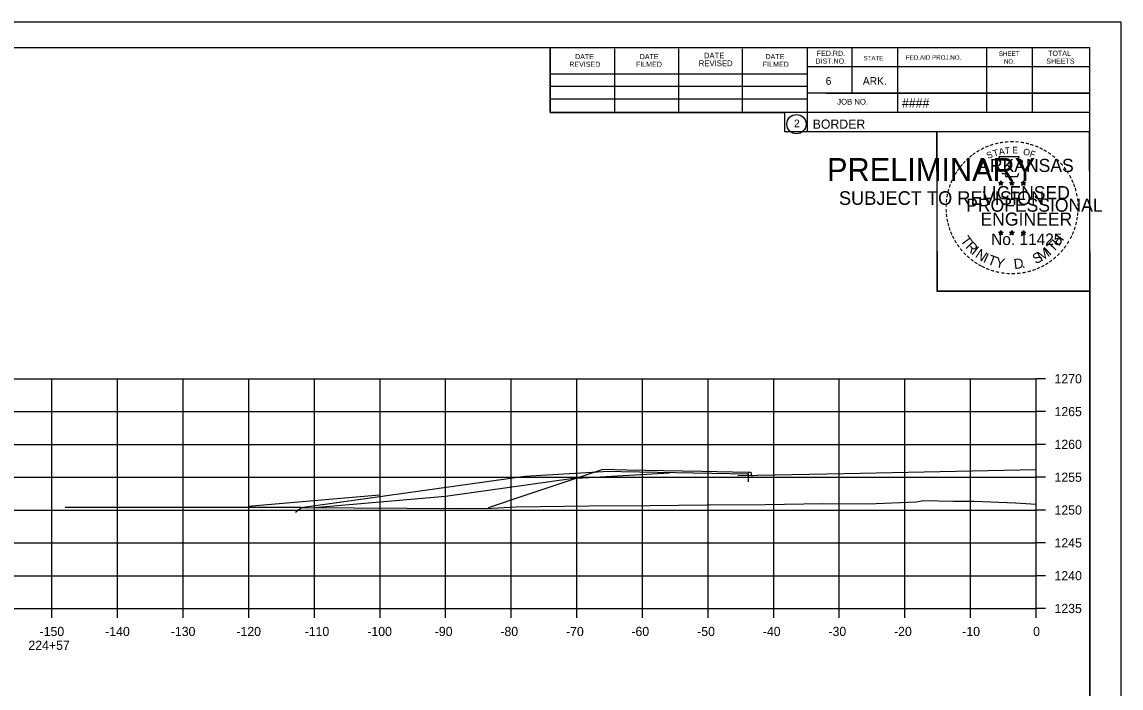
# Model space of a CAD drawing. Extents: x -70 to 701944, y -4 to 666871.
# Drawn here: x 678120.2 to 678287.8, y 652289.4 to 652390.9 of the extents above; entities that cross this region are included whole.
import ezdxf

# ---------------------------------------------------------------- set-up
doc = ezdxf.new("R2010")
doc.units = 0
for name, color, linetype in [('R_Axis', 7, 'Continuous'), ('R_Axis Annot', 7, 'Continuous'), ('R_Border', 7, 'Continuous'), ('R_Border PE', 7, 'Continuous'), ('R_Border Prem', 7, 'Continuous'), ('R_Drive', 7, 'Continuous'), ('R_Exist Surface', 7, 'Continuous'), ('R_Fin Surface', 7, 'Continuous'), ('R_Grid', 7, 'Continuous'), ('R_No Plot', 7, 'Continuous'), ('R_Temp Easement', 7, 'Continuous')]:
    doc.layers.add(name, color=color, linetype=linetype)

msp = doc.modelspace()

# ---------------------------------------------------------------- linework, layer by layer
at = {"layer": 'R_Axis'}
for p, q in [((678274.82, 652301.5), (678274.82, 652336.5)), ((678276.22, 652336.5), (678274.82, 652336.5)), ((678276.22, 652331.5), (678274.82, 652331.5)), ((678276.22, 652326.5), (678274.82, 652326.5)), ((678276.22, 652321.5), (678274.82, 652321.5)), ((678276.22, 652316.5), (678274.82, 652316.5)), ((678276.22, 652311.5), (678274.82, 652311.5)), ((678276.22, 652306.5), (678274.82, 652306.5)), ((677974.82, 652301.5), (678274.82, 652301.5)), ((678124.82, 652300.1), (678124.82, 652301.5)), ((678134.82, 652300.1), (678134.82, 652301.5)), ((678144.82, 652300.1), (678144.82, 652301.5)), ((678154.82, 652300.1), (678154.82, 652301.5)), ((678164.82, 652300.1), (678164.82, 652301.5)), ((678174.82, 652300.1), (678174.82, 652301.5)), ((678184.82, 652300.1), (678184.82, 652301.5)), ((678194.82, 652300.1), (678194.82, 652301.5)), ((678204.82, 652300.1), (678204.82, 652301.5)), ((678214.82, 652300.1), (678214.82, 652301.5)), ((678224.82, 652300.1), (678224.82, 652301.5)), ((678234.82, 652300.1), (678234.82, 652301.5)), ((678244.82, 652300.1), (678244.82, 652301.5)), ((678254.82, 652300.1), (678254.82, 652301.5)), ((678264.82, 652300.1), (678264.82, 652301.5)), ((678274.82, 652300.1), (678274.82, 652301.5)), ((678276.22, 652301.5), (678274.82, 652301.5))]:
    msp.add_line(p, q, dxfattribs=at)
at = {"layer": 'R_Border'}
for p, q in [((677966.82, 652386.96), (678283, 652386.96)), ((678200.74, 652377.08), (678200.74, 652386.96)), ((678210.6, 652377.08), (678210.6, 652386.76)), ((678220.36, 652377.08), (678220.36, 652386.76)), ((678230.04, 652377.08), (678230.04, 652386.76)), ((678239.9, 652386.96), (678239.9, 652374.16)), ((678246.74, 652386.96), (678246.74, 652380.02)), ((678253.68, 652386.96), (678253.68, 652377.08)), ((678267.26, 652386.96), (678267.26, 652377.08)), ((678274.2, 652386.96), (678274.2, 652377.08)), ((678283, 652181.5), (678283, 652386.96)), ((678283, 652384.02), (678239.9, 652384.02)), ((678283, 652384.04), (678283, 652384.04)), ((678200.74, 652382.94), (678239.9, 652382.94)), ((678200.74, 652381.08), (678239.9, 652381.08)), ((678200.74, 652377.08), (678200.74, 652379.14)), ((678200.74, 652379.14), (678239.9, 652379.14)), ((678283, 652380.02), (678239.9, 652380.02)), ((678242.86, 652380.02), (678283, 652380.02)), ((678283, 652377.08), (678200.74, 652377.08)), ((678239.9, 652374.16), (678283, 652374.16))]:
    msp.add_line(p, q, dxfattribs=at)
msp.add_circle((678238.29, 652375.29), 1.47, dxfattribs=at)
at = {"layer": 'R_Border PE'}
for p, q in [((678269.09, 652366.41), (678269.43, 652366.3)), ((678269.09, 652366.41), (678269.34, 652366.37)), ((678269.09, 652366.41), (678269.32, 652366.29)), ((678269.22, 652366), (678269.43, 652366.3)), ((678269.22, 652366), (678269.34, 652366.25)), ((678269.22, 652366), (678269.43, 652366.22)), ((678269.43, 652366.67), (678269.39, 652366.41)), ((678269.43, 652366.3), (678269.43, 652366.67)), ((678269.43, 652366.67), (678269.48, 652366.42)), ((678269.78, 652366.41), (678269.43, 652366.3)), ((678269.65, 652366), (678269.43, 652366.3)), ((678269.65, 652366), (678269.43, 652366.22)), ((678269.78, 652366.41), (678269.5, 652366.36)), ((678269.65, 652366), (678269.51, 652366.29)), ((678269.78, 652366.41), (678269.58, 652366.31)), ((678270.76, 652366.41), (678271.1, 652366.3)), ((678270.76, 652366.41), (678271.01, 652366.37)), ((678270.76, 652366.41), (678270.99, 652366.29)), ((678270.89, 652366), (678271.1, 652366.3)), ((678270.89, 652366), (678271.01, 652366.25)), ((678270.89, 652366), (678271.1, 652366.22)), ((678271.1, 652366.67), (678271.06, 652366.41)), ((678271.1, 652366.3), (678271.1, 652366.67)), ((678271.1, 652366.67), (678271.15, 652366.42)), ((678271.45, 652366.41), (678271.1, 652366.3)), ((678271.32, 652366), (678271.1, 652366.3)), ((678271.32, 652366), (678271.1, 652366.22)), ((678271.45, 652366.41), (678271.17, 652366.36)), ((678271.32, 652366), (678271.18, 652366.29)), ((678271.45, 652366.41), (678271.25, 652366.31)), ((678272.52, 652366.4), (678272.87, 652366.29)), ((678272.52, 652366.4), (678272.77, 652366.35)), ((678272.52, 652366.4), (678272.76, 652366.28)), ((678272.65, 652365.99), (678272.87, 652366.29)), ((678272.65, 652365.99), (678272.78, 652366.24)), ((678272.65, 652365.99), (678272.87, 652366.21)), ((678272.87, 652366.65), (678272.83, 652366.4)), ((678272.87, 652366.29), (678272.87, 652366.65)), ((678272.87, 652366.65), (678272.92, 652366.4)), ((678273.22, 652366.4), (678272.87, 652366.29)), ((678273.08, 652365.99), (678272.87, 652366.29)), ((678273.08, 652365.99), (678272.87, 652366.21)), ((678273.22, 652366.4), (678272.93, 652366.35)), ((678273.08, 652365.99), (678272.94, 652366.28)), ((678273.22, 652366.4), (678273.01, 652366.3)), ((678269.08, 652358.84), (678269.43, 652358.73)), ((678269.08, 652358.84), (678269.33, 652358.79)), ((678269.08, 652358.84), (678269.32, 652358.72)), ((678269.43, 652359.09), (678269.39, 652358.84)), ((678269.43, 652358.73), (678269.43, 652359.09)), ((678269.43, 652359.09), (678269.48, 652358.84)), ((678269.78, 652358.84), (678269.43, 652358.73)), ((678269.78, 652358.84), (678269.49, 652358.79)), ((678269.78, 652358.84), (678269.57, 652358.74)), ((678270.75, 652358.84), (678271.1, 652358.73)), ((678270.75, 652358.84), (678271, 652358.79)), ((678270.75, 652358.84), (678270.99, 652358.72)), ((678271.1, 652359.09), (678271.06, 652358.84)), ((678271.1, 652358.73), (678271.1, 652359.09)), ((678271.1, 652359.09), (678271.15, 652358.84)), ((678271.45, 652358.84), (678271.1, 652358.73)), ((678271.45, 652358.84), (678271.16, 652358.79)), ((678271.45, 652358.84), (678271.24, 652358.74)), ((678272.52, 652358.83), (678272.87, 652358.72)), ((678272.52, 652358.83), (678272.77, 652358.78)), ((678272.52, 652358.83), (678272.75, 652358.71)), ((678272.87, 652359.08), (678272.83, 652358.83)), ((678272.87, 652358.72), (678272.87, 652359.08)), ((678272.87, 652359.08), (678272.92, 652358.83)), ((678273.21, 652358.83), (678272.87, 652358.72)), ((678273.21, 652358.83), (678272.93, 652358.78)), ((678273.21, 652358.83), (678273.01, 652358.73)), ((678269.21, 652358.43), (678269.43, 652358.73)), ((678269.21, 652358.43), (678269.34, 652358.67)), ((678269.21, 652358.43), (678269.43, 652358.65)), ((678269.64, 652358.43), (678269.43, 652358.73)), ((678269.64, 652358.43), (678269.43, 652358.64)), ((678269.64, 652358.43), (678269.51, 652358.72)), ((678270.88, 652358.43), (678271.1, 652358.73)), ((678270.88, 652358.43), (678271.01, 652358.67)), ((678270.88, 652358.43), (678271.1, 652358.65)), ((678271.31, 652358.43), (678271.1, 652358.73)), ((678271.31, 652358.43), (678271.1, 652358.64)), ((678271.31, 652358.43), (678271.18, 652358.72)), ((678272.65, 652358.42), (678272.87, 652358.72)), ((678272.65, 652358.42), (678272.78, 652358.66)), ((678272.65, 652358.42), (678272.86, 652358.64)), ((678273.08, 652358.42), (678272.86, 652358.63)), ((678273.08, 652358.42), (678272.87, 652358.72)), ((678273.08, 652358.42), (678272.94, 652358.71))]:
    msp.add_line(p, q, dxfattribs=at)
for points in [[(678269.13, 652370.29), (678269.4, 652369.46)], [(678272.64, 652369.37), (678272.78, 652369.65), (678272.09, 652369.63), (678272.24, 652370.29), (678269.13, 652370.29)], [(678269.62, 652367.87), (678269.62, 652367.78), (678270.18, 652367.76), (678270.13, 652367.29), (678272, 652367.29), (678272.2, 652367.82)], [(678269.43, 652366.67), (678269.65, 652366), (678269.09, 652366.41), (678269.78, 652366.41), (678269.22, 652366), (678269.43, 652366.67)], [(678271.1, 652366.67), (678271.32, 652366), (678270.76, 652366.41), (678271.45, 652366.41), (678270.89, 652366), (678271.1, 652366.67)], [(678272.87, 652366.65), (678273.08, 652365.99), (678272.52, 652366.4), (678273.22, 652366.4), (678272.65, 652365.99), (678272.87, 652366.65)], [(678269.43, 652359.09), (678269.64, 652358.43), (678269.08, 652358.84), (678269.78, 652358.84), (678269.21, 652358.43), (678269.43, 652359.09)], [(678271.1, 652359.09), (678271.31, 652358.43), (678270.75, 652358.84), (678271.45, 652358.84), (678270.88, 652358.43), (678271.1, 652359.09)], [(678272.87, 652359.08), (678273.08, 652358.42), (678272.52, 652358.83), (678273.21, 652358.83), (678272.65, 652358.42), (678272.87, 652359.08)]]:
    msp.add_lwpolyline(points, dxfattribs=at)
for centre, radius in [((678269.43, 652366.3), 0.172), ((678269.43, 652366.3), 0.145), ((678269.43, 652366.3), 0.116), ((678269.43, 652366.3), 0.0991), ((678269.43, 652366.3), 0.0747), ((678269.43, 652366.3), 0.0495), ((678269.43, 652366.3), 0.0296), ((678271.1, 652366.3), 0.172), ((678271.1, 652366.3), 0.145), ((678271.1, 652366.3), 0.116), ((678271.1, 652366.3), 0.0991), ((678271.1, 652366.3), 0.0747), ((678271.1, 652366.3), 0.0495), ((678271.1, 652366.3), 0.0296), ((678272.87, 652366.29), 0.172), ((678272.87, 652366.29), 0.145), ((678272.87, 652366.29), 0.116), ((678272.87, 652366.29), 0.0991), ((678272.87, 652366.29), 0.0747), ((678272.87, 652366.29), 0.0495), ((678272.87, 652366.29), 0.0296), ((678269.43, 652358.73), 0.172), ((678269.43, 652358.73), 0.145), ((678269.43, 652358.73), 0.116), ((678269.43, 652358.73), 0.0991), ((678271.1, 652358.73), 0.172), ((678271.1, 652358.73), 0.145), ((678271.1, 652358.73), 0.116), ((678271.1, 652358.73), 0.0991), ((678272.87, 652358.72), 0.172), ((678272.87, 652358.72), 0.145), ((678272.87, 652358.72), 0.116), ((678272.87, 652358.72), 0.0991), ((678269.43, 652358.73), 0.0747), ((678269.43, 652358.73), 0.0495), ((678269.43, 652358.73), 0.0296), ((678271.1, 652358.73), 0.0747), ((678271.1, 652358.73), 0.0495), ((678271.1, 652358.73), 0.0296), ((678272.87, 652358.72), 0.0747), ((678272.87, 652358.72), 0.0495), ((678272.87, 652358.72), 0.0296)]:
    msp.add_circle(centre, radius, dxfattribs=at)
at = {"layer": 'R_Drive'}
for p, q in [((678196.87, 652321.66), (678208.85, 652322.38)), ((678203.93, 652321.28), (678218.93, 652322.18)), ((678230.93, 652321.94), (678208.85, 652322.38)), ((678230.93, 652322.28), (678230.93, 652320.81)), ((678162.8, 652316.89), (678196.87, 652321.66)), ((678184.82, 652318.6), (678203.93, 652321.28)), ((678229.36, 652321.74), (678232.31, 652321.8)), ((678230.93, 652321.77), (678230.93, 652321.94)), ((678154.74, 652317.08), (678174.74, 652318.81)), ((678164.82, 652316.88), (678184.82, 652318.6))]:
    msp.add_line(p, q, dxfattribs=at)
at = {"layer": 'R_Exist Surface'}
msp.add_lwpolyline([(678161.95, 652316.16), (678162.85, 652316.89), (678187, 652316.72), (678191.9, 652316.77), (678195.55, 652316.99), (678206.65, 652317.13), (678215.98, 652317.19), (678224.61, 652317.3), (678233.52, 652317.36), (678242.37, 652317.48), (678249.24, 652317.46), (678256.59, 652317.77), (678257.66, 652317.93), (678262.19, 652317.87), (678265.36, 652317.85), (678271.67, 652317.58), (678274.82, 652317.4)], dxfattribs=at)
at = {"layer": 'R_Fin Surface'}
msp.add_lwpolyline([(678191.35, 652316.88), (678196.92, 652318.74), (678208.85, 652322.72), (678212.45, 652322.64), (678220.85, 652322.48), (678223.85, 652322.42), (678230.85, 652322.28), (678231, 652322.28), (678231.35, 652322.28), (678231.36, 652322.13), (678231.36, 652321.78), (678231.66, 652321.78), (678232.36, 652321.8), (678245.54, 652322.06), (678274.82, 652322.65)], dxfattribs=at)
at = {"layer": 'R_Grid'}
for p, q in [((677974.82, 652336.5), (678274.82, 652336.5)), ((678124.82, 652301.5), (678124.82, 652336.5)), ((678134.82, 652301.5), (678134.82, 652336.5)), ((678144.82, 652301.5), (678144.82, 652336.5)), ((678154.82, 652301.5), (678154.82, 652336.5)), ((678164.82, 652301.5), (678164.82, 652336.5)), ((678174.82, 652301.5), (678174.82, 652336.5)), ((678184.82, 652301.5), (678184.82, 652336.5)), ((678194.82, 652301.5), (678194.82, 652336.5)), ((678204.82, 652301.5), (678204.82, 652336.5)), ((678214.82, 652301.5), (678214.82, 652336.5)), ((678224.82, 652301.5), (678224.82, 652336.5)), ((678234.82, 652301.5), (678234.82, 652336.5)), ((678244.82, 652301.5), (678244.82, 652336.5)), ((678254.82, 652301.5), (678254.82, 652336.5)), ((678264.82, 652301.5), (678264.82, 652336.5)), ((678274.82, 652301.5), (678274.82, 652336.5)), ((677974.82, 652331.5), (678274.82, 652331.5)), ((677974.82, 652326.5), (678274.82, 652326.5)), ((677974.82, 652321.5), (678274.82, 652321.5)), ((677974.82, 652316.5), (678274.82, 652316.5)), ((677974.82, 652311.5), (678274.82, 652311.5)), ((677974.82, 652306.5), (678274.82, 652306.5)), ((677974.82, 652301.5), (678274.82, 652301.5))]:
    msp.add_line(p, q, dxfattribs=at)
at = {"layer": 'R_No Plot'}
for p, q in [((677954.42, 652390.85), (678287.75, 652390.85)), ((678259.04, 652351.7), (678259.04, 652351.7))]:
    msp.add_line(p, q, dxfattribs=at)
for points in [[(677954.41, 652390.85), (678287.75, 652390.85), (678287.75, 652177.51), (677954.41, 652177.51)], [(678200.74, 652386.96), (678200.74, 652377.08), (678236.47, 652377.08), (678236.47, 652374.16), (678259.67, 652374.16), (678259.67, 652349.82), (678283, 652349.82), (678283, 652181.5), (677966.82, 652181.5), (677966.82, 652386.96)], [(678259.67, 652374.16), (678282.88, 652374.16), (678283, 652349.82), (678259.79, 652349.82)]]:
    msp.add_lwpolyline(points, close=True, dxfattribs=at)
at = {"layer": 'R_Temp Easement'}
msp.add_line((678162.85, 652316.89), (678126.82, 652316.89), dxfattribs=at)

# ---------------------------------------------------------------- texts
at = {"layer": 'R_Axis Annot'}
for s, p in [('1270', (678277.62, 652335.8)), ('1265', (678277.62, 652330.8)), ('1260', (678277.62, 652325.8)), ('1255', (678277.62, 652320.8)), ('1250', (678277.62, 652315.8)), ('1245', (678277.62, 652310.8)), ('1240', (678277.62, 652305.8)), ('1235', (678277.62, 652300.8)), ('-150', (678122.93, 652297.3)), ('-140', (678132.93, 652297.3)), ('-130', (678142.93, 652297.3)), ('-120', (678152.93, 652297.3)), ('-110', (678163.33, 652297.3)), ('-100', (678172.88, 652297.3)), ('-90', (678183.16, 652297.3)), ('-80', (678193.16, 652297.3)), ('-70', (678203.16, 652297.3)), ('-60', (678213.13, 652297.3)), ('-50', (678223.16, 652297.3)), ('-40', (678233.16, 652297.3)), ('-30', (678243.16, 652297.3)), ('-20', (678253.16, 652297.3)), ('-10', (678263.56, 652297.3)), ('0', (678274.36, 652297.3)), ('224+57', (678121.23, 652295.2))]:
    msp.add_text(s, height=1.4, dxfattribs=at).set_placement(p)
at = {"layer": 'R_Border'}
for s, height, p in [('DATE', 0.782, (678204.54, 652385.2)), ('DATE', 0.782, (678214.4, 652385.2)), ('DATE', 0.879, (678224.18, 652385.3)), ('DATE', 0.782, (678233.56, 652385.2)), ('FED.RD.', 0.782, (678241.38, 652385.68)), ('STATE', 0.684, (678248.5, 652385)), ('FED.AID PROJ.NO.', 0.684, (678254.96, 652385.1)), ('SHEET', 0.684, (678269.12, 652385.68)), ('TOTAL', 0.782, (678276.64, 652385.68)), ('REVISED', 0.782, (678203.66, 652384.02)), ('FILMED', 0.782, (678213.82, 652384.02)), ('REVISED', 0.879, (678223.4, 652384.12)), ('FILMED', 0.782, (678233.16, 652384.02)), ('DIST.NO.', 0.782, (678241.18, 652384.5)), ('NO.', 0.684, (678269.9, 652384.5)), ('SHEETS', 0.782, (678276.36, 652384.5)), ('6', 1.17, (678242.74, 652381.28)), ('ARK.', 1.172, (678248.4, 652381.28)), ('JOB NO.', 0.879, (678244.5, 652378.26)), ('####', 1.4, (678254.38, 652377.82)), ('2', 1.17, (678237.91, 652374.81)), ('BORDER', 1.4, (678240.76, 652374.59))]:
    msp.add_text(s, height=height, rotation=360, dxfattribs=at).set_placement(p)
at = {"layer": 'R_Border PE'}
for s, height, rotation, p in [('-', 1.6, 19.1761, (678267.87, 652371.42)), ('-', 1.6, 13.6301, (678268.62, 652371.66)), ('-', 1.6, 10.2193, (678269.3, 652371.82)), ('-', 1.6, 5.8968, (678270.03, 652371.93)), ('-', 1.6, 0.1862, (678270.8, 652372)), ('-', 1.6, 357.743, (678271.53, 652371.99)), ('-', 1.6, 352.1617, (678272.27, 652371.93)), ('-', 1.6, 347.2049, (678272.99, 652371.82)), ('-', 1.6, 342.3362, (678273.62, 652371.66)), ('-', 1.6, 38.9507, (678264.96, 652369.69)), ('-', 1.6, 36.2317, (678265.43, 652370.07)), ('-', 1.6, 34.0636, (678266.01, 652370.46)), ('-', 1.6, 28.7918, (678266.61, 652370.83)), ('-', 1.6, 24.3072, (678267.24, 652371.15)), ('S', 1, 21.594, (678267.48, 652369.97)), ('T', 1, 16.4036, (678268.4, 652370.3)), ('A', 1, 11.2132, (678269.22, 652370.55)), ('T', 1, 6.0228, (678270.07, 652370.72)), ('E', 1, 0.8323, (678271.18, 652370.83)), ('O', 1, 350.4515, (678272.78, 652370.62)), ('F', 1, 340.0707, (678273.73, 652370.39)), ('-', 1.6, 337.8551, (678274.36, 652371.44)), ('-', 1.6, 334.1211, (678274.99, 652371.17)), ('-', 1.6, 329.6409, (678275.57, 652370.89)), ('-', 1.6, 325.8627, (678276.21, 652370.53)), ('-', 1.6, 320.5297, (678276.82, 652370.1)), ('-', 1.6, 50.6142, (678263.67, 652368.31)), ('-', 1.6, 48.423, (678264.08, 652368.79)), ('-', 1.6, 42.9622, (678264.52, 652369.27)), ('ARKANSAS', 2, 360, (678265.98, 652368)), ('-', 1.6, 315.5786, (678277.42, 652369.61)), ('-', 1.6, 309.8797, (678277.99, 652369.06)), ('-', 1.6, 62.8713, (678262.62, 652366.6)), ('-', 1.6, 58.0706, (678262.93, 652367.21)), ('-', 1.6, 54.2325, (678263.26, 652367.74)), ('-', 1.6, 306.6522, (678278.52, 652368.46)), ('-', 1.4, 303.6753, (678279, 652367.89)), ('-', 1.6, 299.6684, (678279.32, 652367.28)), ('-', 1.6, 72.3945, (678262.14, 652365.36)), ('-', 1.6, 67.7743, (678262.36, 652365.99)), ('LICENSED', 2, 360, (678266.58, 652363.85)), ('DWB', 0.01, 360, (678269.42, 652366.29)), ('DWB', 0.01, 360, (678271.09, 652366.29)), ('DWB', 0.01, 360, (678272.86, 652366.28)), ('-', 1.6, 294.6628, (678279.64, 652366.67)), ('-', 1.6, 290.5728, (678279.9, 652366.1)), ('-', 1.6, 285.1233, (678280.14, 652365.52)), ('-', 1.6, 85.1863, (678261.74, 652363.24)), ('-', 1.6, 81.2013, (678261.81, 652363.93)), ('-', 1.6, 75.461, (678261.95, 652364.64)), ('PROFESSIONAL', 2, 360, (678264.15, 652361.95)), ('-', 1.6, 280.5493, (678280.34, 652364.77)), ('-', 1.6, 276.5962, (678280.5, 652364.01)), ('-', 1.6, 94.1959, (678261.75, 652361.81)), ('-', 1.6, 89.0622, (678261.71, 652362.54)), ('-', 1.6, 274.3301, (678280.56, 652363.28)), ('-', 1.6, 269.9407, (678280.59, 652362.65)), ('-', 1.6, 98.9479, (678261.82, 652361.15)), ('-', 1.6, 101.7149, (678261.96, 652360.41)), ('ENGINEER', 2, 360, (678266.34, 652359.82)), ('-', 1.6, 260.9953, (678280.5, 652361.33)), ('-', 1.6, 263.5172, (678280.57, 652361.99)), ('-', 1.6, 105.4578, (678262.12, 652359.82)), ('-', 1.6, 109.0874, (678262.33, 652359.19)), ('-', 1.6, 114.0643, (678262.59, 652358.59)), ('-', 1.6, 247.8887, (678279.99, 652359.26)), ('-', 1.6, 252.8681, (678280.21, 652359.93)), ('-', 1.6, 255.7626, (678280.39, 652360.65)), ('-', 1.6, 115.7289, (678262.89, 652357.97)), ('-', 1.6, 120.4471, (678263.25, 652357.39)), ('T', 1.54, 306.0406, (678263.19, 652357.57)), ('R', 1.54, 314.005, (678263.95, 652356.52)), ('No. 11425', 1.757, 360, (678267.97, 652356.87)), ('DWB', 0.01, 360, (678269.42, 652358.72)), ('DWB', 0.01, 360, (678271.09, 652358.72)), ('DWB', 0.01, 360, (678272.85, 652358.71)), ('T', 1.54, 46.6444, (678277.42, 652355.66)), ('H', 1.54, 54.6088, (678278.31, 652356.6)), ('-', 1.6, 239.0712, (678279.33, 652357.88)), ('-', 1.6, 244.6197, (678279.73, 652358.63)), ('-', 1.6, 125.8934, (678263.65, 652356.83)), ('-', 1.6, 130.7181, (678264.11, 652356.27)), ('-', 1.6, 134.2238, (678264.63, 652355.73)), ('I', 1.54, 321.9694, (678264.85, 652355.59)), ('N', 1.54, 326.5002, (678265.42, 652355.11)), ('I', 1.54, 335.3603, (678266.63, 652354.33)), ('S', 1.54, 26.9312, (678274.74, 652353.93)), ('M', 1.54, 32.6563, (678275.58, 652354.33)), ('I', 1.54, 42.1136, (678276.86, 652355.18)), ('-', 1.6, 225.7653, (678278.02, 652356.1)), ('-', 1.6, 231.2538, (678278.5, 652356.66)), ('-', 1.6, 233.8452, (678278.93, 652357.23)), ('-', 1.6, 138.9338, (678265.16, 652355.27)), ('-', 1.6, 144.6463, (678265.71, 652354.86)), ('-', 1.6, 148.0898, (678266.27, 652354.49)), ('-', 1.6, 151.5704, (678266.85, 652354.16)), ('T', 1.54, 339.8912, (678267.29, 652354)), ('Y', 1.54, 347.8556, (678268.51, 652353.56)), ('D', 1.54, 6.3969, (678271.49, 652353.2)), ('-', 1.6, 207.3568, (678275.86, 652354.38)), ('-', 1.6, 212.2491, (678276.42, 652354.73)), ('-', 1.6, 215.7363, (678276.95, 652355.12)), ('-', 1.6, 221.0851, (678277.5, 652355.59)), ('-', 1.6, 154.6002, (678267.37, 652353.92)), ('-', 1.6, 158.5612, (678268, 652353.66)), ('-', 1.6, 162.7983, (678268.68, 652353.45)), ('-', 1.6, 167.5555, (678269.4, 652353.29)), ('-', 1.6, 173.1155, (678270.17, 652353.18)), ('-', 1.6, 176.5183, (678270.92, 652353.12)), ('-', 1.6, 181.5918, (678271.66, 652353.14)), ('-', 1.6, 185.8167, (678272.47, 652353.22)), ('-', 1.6, 191.2858, (678273.21, 652353.35)), ('.', 1.54, 13.7642, (678272.68, 652353.32)), ('-', 1.6, 195.4743, (678273.94, 652353.55)), ('-', 1.6, 200.7184, (678274.61, 652353.79)), ('-', 1.6, 204.2516, (678275.23, 652354.06))]:
    msp.add_text(s, height=height, rotation=rotation, dxfattribs=at).set_placement(p)
at = {"layer": 'R_Border Prem'}
for s, height, p in [('PRELIMINARY', 3.5, (678242.95, 652366.62)), ('DWB', 0.01, (678243.7, 652368.47)), ('SUBJECT TO REVISION', 2.0751, (678244.76, 652362.99))]:
    msp.add_text(s, height=height, rotation=360, dxfattribs=at).set_placement(p)

doc.saveas('drawing.dxf')
